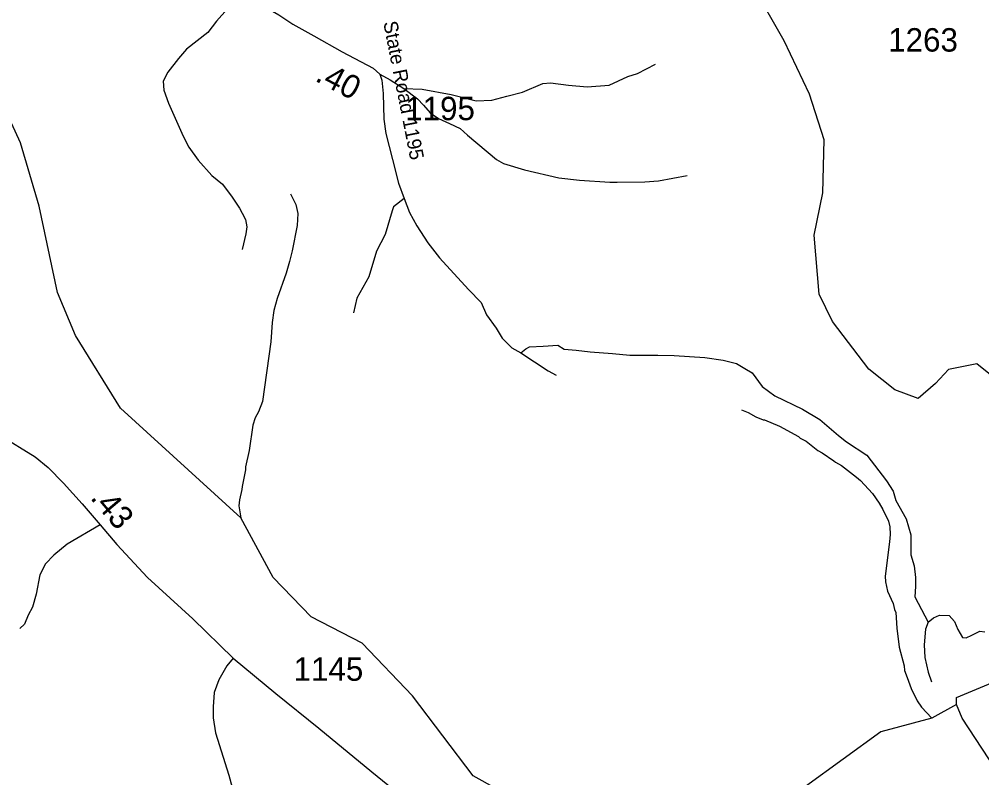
# Model space of a CAD drawing. Extents: x 1248224 to 1454986, y 825081 to 985870.
# Drawn here: x 1325316 to 1330449, y 874747 to 878794 of the extents above; entities that cross this region are included whole.
import ezdxf

# ---------------------------------------------------------------- set-up
doc = ezdxf.new("R2010")
doc.units = 0
for name, color, linetype in [('Exist Hydrographic Misc Water Feature', 7, 'Continuous'), ('Exist Road Non-System Type 51', 7, 'Continuous'), ('Exist Road Secondary Mileage Hundredths English Label', 7, 'Continuous'), ('Exist Road Secondary Type 51 Attributed', 7, 'Continuous'), ('Exist Road Secondary Type 51 Label', 7, 'Continuous'), ('Exist Road Secondary Type 51 Number Label', 7, 'Continuous')]:
    doc.layers.add(name, color=color, linetype=linetype)

msp = doc.modelspace()

# ---------------------------------------------------------------- linework, layer by layer
at = {"layer": 'Exist Hydrographic Misc Water Feature'}
for points in [[(1330603.7, 876809.9), (1330422.6, 876954.7), (1330272.6, 876924.9), (1330203.6, 876850.8), (1330110.6, 876770.6), (1329986.7, 876815.7), (1329846.6, 876926.9), (1329652.6, 877180.3), (1329581.6, 877326.2), (1329555.7, 877641.8), (1329602.6, 877867.3), (1329608.7, 878149.6), (1329530.6, 878394.1), (1329395.6, 878679.1), (1329227.6, 878974.6)], [(1330314.7, 875138.2), (1330183.7, 875064.7), (1329910.7, 874992), (1329308.7, 874554.3), (1329046.7, 874434.9), (1328873.7, 874490.8), (1328733.7, 874608.5), (1328593.7, 874680.3), (1328418.6, 874683.9), (1328251.6, 874644.5), (1327860.6, 874688.5), (1327736.6, 874756.6), (1327413.6, 875183.3), (1327144.7, 875464.5), (1326872.7, 875604.6), (1326669.5, 875815.4), (1326497.1, 876133.5), (1325856.5, 876718.1), (1325615.6, 877107.1), (1325520.5, 877335.4), (1325422.5, 877797), (1325322.6, 878133.9), (1325155.5, 878495.1), (1324962.5, 878791.1)], [(1326762.3, 877861.4), (1326790.7, 877804.6), (1326801.3, 877756.3), (1326797.5, 877692.4), (1326771.7, 877557.2), (1326758.2, 877501.6), (1326740.3, 877438.1), (1326692.5, 877303.6), (1326674.7, 877240.2), (1326665, 877176.4), (1326658, 877072.6), (1326613.1, 876754.1), (1326591.5, 876698.7), (1326574.6, 876667.1), (1326561.5, 876627.6), (1326541.6, 876492.2), (1326523.2, 876404.8), (1326522.8, 876388.8), (1326504.3, 876301.3), (1326503.8, 876285.3), (1326490.3, 876229.8), (1326487.4, 876197.9), (1326497.1, 876133.5)], [(1330314.7, 875138.2), (1330314.7, 875174.3), (1330592.7, 875290.2), (1330797.7, 875496.1), (1330885.7, 875684.9), (1331216.7, 875953.9), (1331251.6, 876025.5), (1331214.7, 876193.6), (1330727.6, 876764.8)], [(1329168.9, 876710.1), (1329204.4, 876695.1), (1329243.8, 876672), (1329283.5, 876656.9), (1329291.5, 876656.6), (1329370.5, 876622.3), (1329472.9, 876567.4), (1329480.7, 876559.2), (1329512.3, 876542.3), (1329575, 876492.4), (1329598.5, 876479.8), (1329661.4, 876438), (1329669.2, 876429.8), (1329700.8, 876412.9), (1329781, 876350.5), (1329802.5, 876331.9), (1329866.6, 876264.1), (1329903.1, 876211.1), (1329922.2, 876178.5), (1329952.5, 876115.6), (1329959.6, 876085.5), (1329960.6, 876045.4), (1329957.4, 876005.5), (1329934.2, 875822.3), (1329935.3, 875792.3), (1329946, 875741.9), (1329976.1, 875677.1), (1329983.2, 875644.9), (1329990.8, 875628.7), (1329996.4, 875544.6), (1330009.7, 875444.2), (1330034.8, 875343.5), (1330038.2, 875319.4), (1330051.6, 875282)], [(1330051.6, 875282), (1330073.4, 875222.4), (1330105.6, 875157.5), (1330128.6, 875122.9), (1330183.7, 875064.7)], [(1330690.7, 874470.9), (1330595.7, 874682.8), (1330345.7, 875065.3), (1330314.7, 875138.2)]]:
    msp.add_lwpolyline(points, dxfattribs=at)
at = {"layer": 'Exist Road Non-System Type 51'}
for points in [[(1326502, 879044.7), (1326487.5, 879048.1), (1326473.1, 879014), (1326439, 878893.5), (1326426.4, 878848.6), (1326368.9, 878783.8), (1326322.2, 878722.7), (1326207.2, 878634.6), (1326165.9, 878584.3), (1326108.4, 878510.6), (1326083.3, 878463.8), (1326086.9, 878415.3), (1326112, 878345.1), (1326155.1, 878249.9)], [(1327366.5, 878423.2), (1327465.8, 878420.9), (1327620.1, 878391.7), (1327753.5, 878358.3), (1327836.9, 878362.5), (1327916.1, 878383.3), (1327999.5, 878404.2), (1328108, 878450.1), (1328149.7, 878454.3), (1328245.6, 878441.7), (1328345.7, 878433.4), (1328462.4, 878441.7), (1328562.5, 878487.6), (1328612.6, 878504.3), (1328708.6, 878554.5)], [(1327239.1, 878499.7), (1327293.6, 878470.8), (1327366.5, 878423.2)], [(1327366.5, 878423.2), (1327440.2, 878369.3), (1327472.5, 878335.1), (1327508.5, 878293.8), (1327551.6, 878263.2), (1327610.9, 878238), (1327668.4, 878211.1), (1327706.1, 878175.1), (1327860.6, 878045.7), (1327898.3, 878024.1), (1328011.5, 877989.9), (1328193, 877946.8), (1328304.4, 877934.2), (1328466.1, 877925.2), (1328505.6, 877925.2), (1328652.9, 877927), (1328725.7, 877930.7), (1328878.2, 877960.2)], [(1326155.1, 878249.9), (1326189.5, 878170.3), (1326220, 878111), (1326270.3, 878040.9), (1326344, 877960), (1326399.7, 877913.2), (1326451.8, 877844.9), (1326491.3, 877785.6), (1326505.7, 877758.6), (1326521.9, 877724.4), (1326529, 877686.7), (1326523.7, 877648.9), (1326505.7, 877564.4)], [(1327369.5, 877837.4), (1327312.3, 877792.1), (1327304.3, 877772.2), (1327267.1, 877645.7), (1327221.8, 877556.6), (1327180.6, 877419.5), (1327116.8, 877305.1), (1327099.5, 877227.9)], [(1327496, 877601.4), (1327557.9, 877520.3), (1327711.3, 877352.2), (1327779.5, 877281.5), (1327808.7, 877215.7), (1327859.9, 877145), (1327891.5, 877091.4), (1327942.7, 877040.3), (1327991.3, 877013.5), (1328137.4, 876918.4), (1328178.8, 876894.1)], [(1327991.3, 877013.5), (1328018.1, 877035.4), (1328037.6, 877045.1), (1328110.7, 877050), (1328188.6, 877054.9), (1328222.7, 877033), (1328286, 877028.1), (1328361.5, 877018.3), (1328480.8, 877011), (1328573.3, 877001.3), (1328721.8, 877001.3), (1328809.5, 876998.8), (1328972.6, 876989.1), (1329070, 876974.5), (1329142.1, 876957.7), (1329185.9, 876930.9), (1329224.9, 876906.6), (1329278.5, 876833.5), (1329346.6, 876784.7), (1329492.7, 876714.1), (1329585.3, 876658), (1329685.1, 876572.8), (1329728.9, 876538.6), (1329836.1, 876468), (1329940.8, 876331.5), (1329976.5, 876276.5), (1329991.1, 876225.4), (1330047.1, 876127.9), (1330071.4, 876042.6), (1330071.4, 875976.8), (1330071.4, 875935.4), (1330088.5, 875876.9), (1330095.8, 875816), (1330095.8, 875767.3), (1330093.3, 875711.2), (1330164, 875577.2)], [(1325748.4, 876096), (1325571.9, 875993.9), (1325500.6, 875933.9), (1325455.3, 875888.6), (1325426.1, 875830.2), (1325406.7, 875726.5), (1325386.1, 875657.2), (1325363.5, 875613.5), (1325344, 875566.5), (1325319.7, 875543.8)], [(1330164, 875577.2), (1330192.8, 875600.4), (1330224.5, 875615), (1330275.6, 875612.5), (1330304.8, 875580.9), (1330321.8, 875537), (1330346.2, 875495.6), (1330365.7, 875493.1), (1330397.3, 875507.8), (1330438.7, 875529.7), (1330465.5, 875524.8)], [(1330164, 875577.2), (1330149, 875539.4), (1330141.7, 875456.6), (1330146.5, 875388.4), (1330163.6, 875310.4), (1330180.6, 875259.2)]]:
    msp.add_lwpolyline(points, dxfattribs=at)
at = {"layer": 'Exist Road Secondary Type 51 Attributed'}
for points in [[(1326445.7, 879166.7), (1326454.5, 879112.5), (1326474.3, 879061.9), (1326486.9, 879027.3), (1326511.1, 878986.6), (1326543, 878941.5), (1326602.9, 878879.8), (1326633.1, 878856.8), (1326700.9, 878816.5), (1326774.7, 878767.2), (1326886.4, 878704.6), (1327038.5, 878619.6), (1327203.3, 878533.3), (1327239.1, 878499.7), (1327250.2, 878468.4), (1327256.9, 878396.8), (1327261.4, 878260.4), (1327270.3, 878184.3), (1327306.1, 878045.6), (1327339.6, 877919.1), (1327369.5, 877837.4), (1327397.7, 877762.4), (1327435.7, 877690.9), (1327496, 877601.4)], [(1324813.2, 876952.9), (1324893.9, 876881), (1324965.7, 876807.3), (1325056.9, 876702), (1325134.1, 876628.3), (1325209.5, 876575.7), (1325400.1, 876458.9), (1325470.2, 876402.7), (1325552.6, 876318.5), (1325652.5, 876207.9), (1325748.4, 876096), (1325836.4, 875991), (1325999.4, 875815.5), (1326241.1, 875595), (1326456.8, 875384.5)], [(1326456.8, 875384.5), (1326422.8, 875344.1), (1326380.7, 875269.1), (1326356.2, 875202.4), (1326350.9, 875125.2), (1326350.9, 875065.6), (1326363.2, 874986.6), (1326433.2, 874760.9), (1326494.6, 874536.3), (1326519.1, 874438), (1326541.9, 874322.2), (1326561, 874188.4), (1326631.1, 873967.3), (1326701.2, 873795.4), (1326738.1, 873686.6), (1326762.6, 873602.4), (1326762.6, 873553.2), (1326759.1, 873523.4), (1326739.8, 873499.5), (1326722.3, 873487.2), (1326676.7, 873464.4), (1326631.1, 873432.8), (1326601.3, 873403), (1326557.5, 873346.8)], [(1326456.8, 875384.5), (1326684.8, 875196.4), (1326913.2, 875011), (1327197.4, 874778.8), (1327632.2, 874424.9)]]:
    msp.add_lwpolyline(points, dxfattribs=at)

# ---------------------------------------------------------------- texts
at = {"layer": 'Exist Road Secondary Mileage Hundredths English Label'}
for s, rotation, p in [('.40', 332.3676, (1326888.7, 878467.2)), ('.43', 310.2723, (1325691.2, 876238.5))]:
    msp.add_text(s, height=125, rotation=rotation, dxfattribs=at).set_placement(p)
at = {"layer": 'Exist Road Secondary Type 51 Label'}
msp.add_text('State Road 1195', height=75, rotation=281.1586, dxfattribs=at).set_placement((1327257.1, 878776.5))
at = {"layer": 'Exist Road Secondary Type 51 Number Label'}
for s, p in [('1263', (1329950.5, 878621)), ('1195', (1327374.4, 878255)), ('1145', (1326779, 875264.1))]:
    msp.add_text(s, height=125, dxfattribs=at).set_placement(p)

doc.saveas('drawing.dxf')
